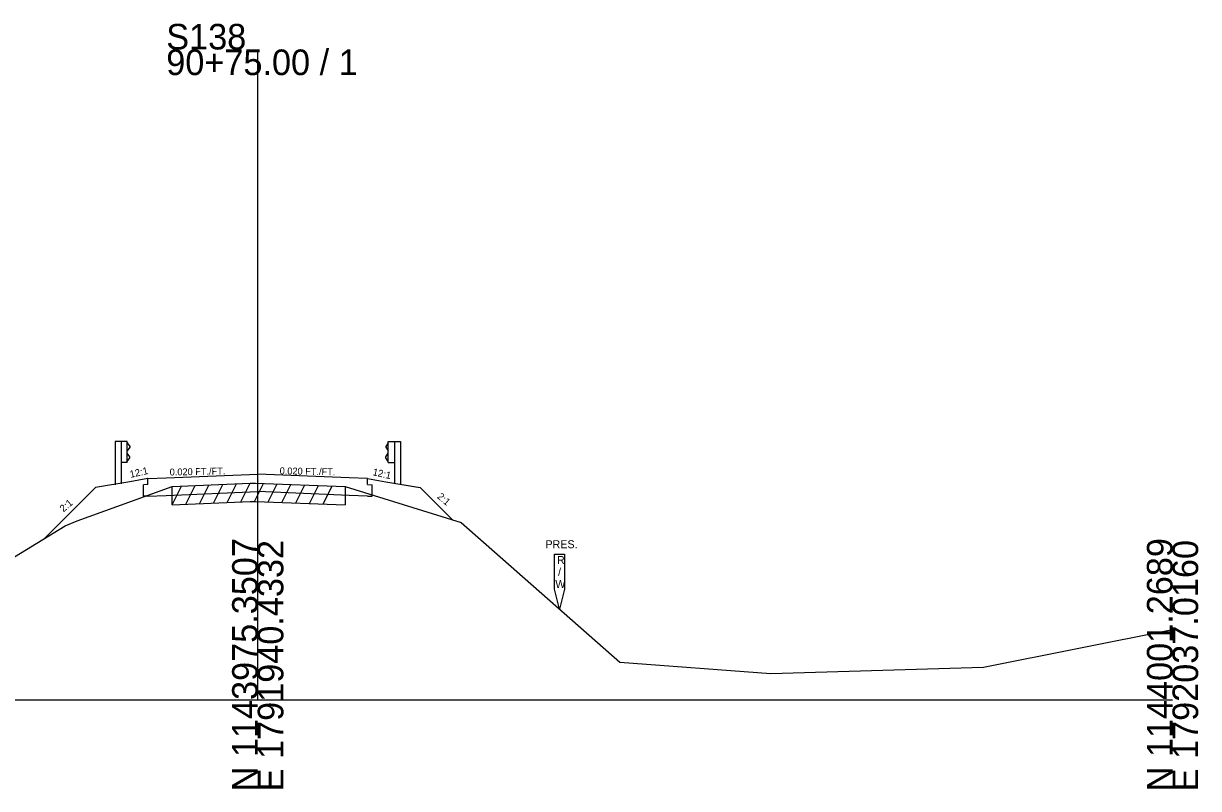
# Model space of a CAD drawing. Extents: x -26 to 1203, y -10 to 19606.
# Drawn here: x 1074.4 to 1202.8, y 1490.3 to 1574 of the extents above; entities that cross this region are included whole.
import ezdxf

# ---------------------------------------------------------------- set-up
doc = ezdxf.new("R2010")
doc.units = 0
for name, color, linetype in [('RD_EX_Driveway', 7, 'Continuous'), ('RD_GPK_XS_Cell', 7, 'Continuous'), ('RD_XS_Base', 7, 'Continuous'), ('RD_XS_EarthShd', 7, 'Continuous'), ('RD_XS_ExGround', 7, 'Continuous'), ('RD_XS_ExPaveRet', 7, 'Continuous'), ('RD_XS_ExRW', 7, 'Continuous'), ('RD_XS_GR', 7, 'Continuous'), ('RD_XS_Pave', 7, 'Continuous'), ('RD_XS_TX_Slope', 7, 'Continuous')]:
    doc.layers.add(name, color=color, linetype=linetype)

msp = doc.modelspace()

# ---------------------------------------------------------------- linework, layer by layer
at = {"layer": 'RD_GPK_XS_Cell'}
for p, q in [((1100, 1500), (1100, 1571.12)), ((1000, 1500), (1100, 1500)), ((1100, 1500), (1200, 1500))]:
    msp.add_line(p, q, dxfattribs=at)
at = {"layer": 'RD_XS_Base'}
for p, q in [((1088, 1523.55), (1087.5, 1523.53)), ((1087.5, 1522.26), (1087.5, 1523.53)), ((1088, 1523.55), (1088, 1524.19)), ((1112, 1523.55), (1112, 1524.19)), ((1112, 1523.55), (1112.5, 1523.53)), ((1112.5, 1522.26), (1112.5, 1523.53)), ((1088, 1522.28), (1087.5, 1522.26)), ((1088, 1522.28), (1090, 1522.36)), ((1090, 1522.36), (1100, 1522.78)), ((1110, 1522.36), (1100, 1522.78)), ((1112, 1522.28), (1110, 1522.36)), ((1112, 1522.28), (1112.5, 1522.26))]:
    msp.add_line(p, q, dxfattribs=at)
at = {"layer": 'RD_XS_EarthShd'}
for p, q in [((1086, 1523.85), (1082.25, 1523.23)), ((1086, 1523.85), (1082.5, 1523.27)), ((1088, 1524.19), (1086, 1523.85)), ((1112, 1524.19), (1114, 1523.85)), ((1114, 1523.85), (1117.5, 1523.27)), ((1114, 1523.85), (1117.75, 1523.23)), ((1076.68, 1517.66), (1082.25, 1523.23)), ((1121.29, 1519.68), (1117.75, 1523.23))]:
    msp.add_line(p, q, dxfattribs=at)
at = {"layer": 'RD_XS_ExGround'}
msp.add_lwpolyline([(1002.75, 1505.25), (1007.95, 1506.42), (1056.86, 1508.01), (1059.61, 1508.04), (1060.86, 1508.04), (1063.13, 1509.37), (1078.95, 1519.04), (1080.27, 1519.57), (1090.65, 1523.32), (1099.19, 1523.68), (1099.74, 1523.71), (1109.57, 1523.32), (1122.23, 1519.39), (1139.6, 1504.14), (1156.1, 1502.87), (1179.34, 1503.58), (1200, 1507.71)], dxfattribs=at)
at = {"layer": 'RD_XS_ExPaveRet'}
for p, q in [((1092.15, 1521.39), (1093.17, 1523.43)), ((1093.65, 1521.45), (1094.67, 1523.49)), ((1095.15, 1521.51), (1096.17, 1523.55)), ((1096.65, 1521.57), (1097.67, 1523.62)), ((1098.15, 1521.64), (1099.17, 1523.68)), ((1099.65, 1521.7), (1100.63, 1523.67)), ((1101.15, 1521.65), (1102.13, 1523.61)), ((1102.65, 1521.59), (1103.63, 1523.55)), ((1104.15, 1521.53), (1105.13, 1523.5)), ((1105.65, 1521.48), (1106.63, 1523.44)), ((1107.15, 1521.42), (1108.13, 1523.38)), ((1090.65, 1521.32), (1091.67, 1523.37)), ((1090.65, 1521.32), (1090.65, 1523.32)), ((1109.57, 1523.32), (1109.57, 1521.32)), ((1090.65, 1521.32), (1099.19, 1521.68)), ((1099.19, 1521.68), (1099.74, 1521.71)), ((1099.74, 1521.71), (1109.57, 1521.32))]:
    msp.add_line(p, q, dxfattribs=at)
at = {"layer": 'RD_XS_ExRW'}
msp.add_lwpolyline([(1132.45, 1515.95), (1133.55, 1515.95), (1133.55, 1512.12), (1133, 1509.93), (1132.45, 1512.12)], close=True, dxfattribs=at)
at = {"layer": 'RD_XS_GR'}
for p, q in [((1084.4, 1528.27), (1084.4, 1523.5)), ((1085.06, 1528.27), (1084.4, 1528.27)), ((1085.06, 1528.27), (1085.06, 1523.61)), ((1085.73, 1528.27), (1085.06, 1528.27)), ((1085.73, 1525.94), (1085.73, 1528.27)), ((1085.73, 1528.12), (1086, 1527.72)), ((1086, 1527.62), (1085.73, 1527.22)), ((1086, 1527.72), (1086, 1527.62)), ((1114.27, 1528.12), (1114, 1527.72)), ((1114, 1527.72), (1114, 1527.62)), ((1114, 1527.62), (1114.27, 1527.22)), ((1114.27, 1525.94), (1114.27, 1528.27)), ((1114.27, 1528.27), (1114.94, 1528.27)), ((1114.94, 1528.27), (1114.94, 1523.61)), ((1114.94, 1528.27), (1115.6, 1528.27)), ((1115.6, 1528.27), (1115.6, 1523.5)), ((1086, 1526.58), (1085.73, 1526.98)), ((1085.73, 1526.08), (1086, 1526.48)), ((1086, 1526.48), (1086, 1526.58)), ((1114, 1526.58), (1114.27, 1526.98)), ((1114, 1526.48), (1114, 1526.58)), ((1114.27, 1526.08), (1114, 1526.48)), ((1085.73, 1525.94), (1085.06, 1525.94)), ((1114.27, 1525.94), (1114.94, 1525.94))]:
    msp.add_line(p, q, dxfattribs=at)
at = {"layer": 'RD_XS_Pave'}
for p, q in [((1090, 1524.27), (1100, 1524.69)), ((1110, 1524.27), (1100, 1524.69)), ((1088, 1524.19), (1090, 1524.27)), ((1112, 1524.19), (1110, 1524.27))]:
    msp.add_line(p, q, dxfattribs=at)

# ---------------------------------------------------------------- texts
at = {"layer": 'RD_EX_Driveway'}
msp.add_text('545.85', height=0.0975, rotation=90, dxfattribs=at).set_placement((1100.1, 1523.7))
at = {"layer": 'RD_GPK_XS_Cell'}
for s, p in [('S138', (1090, 1571.12)), ('90+75.00 / 1', (1090, 1568.32))]:
    msp.add_text(s, height=2.8, dxfattribs=at).set_placement(p)
for s, p in [('N 1143975.3507', (1100, 1490)), ('E 1791940.4332', (1102.8, 1490)), ('N 1144001.2689', (1200, 1490)), ('E 1792037.0160', (1202.8, 1490))]:
    msp.add_text(s, height=2.8, rotation=90, dxfattribs=at).set_placement(p)
at = {"layer": 'RD_XS_ExRW'}
for s, p in [('PRES.', (1131.45, 1516.58)), ('R', (1132.71, 1514.86)), ('/', (1132.83, 1513.55)), ('W', (1132.53, 1512.23))]:
    msp.add_text(s, height=0.875, dxfattribs=at).set_placement(p)
at = {"layer": 'RD_XS_TX_Slope'}
for s, height, rotation, p in [('12:1', 0.778, 12.7511, (1086.1, 1524.27)), ('0.020 FT./FT.', 0.7518, 1.1916, (1090.38, 1524.53)), ('0.020 FT./FT.', 0.7518, 358.8084, (1102.39, 1524.68)), ('12:1', 0.778, 347.2489, (1112.51, 1524.58)), ('2:1', 0.778, 319.3411, (1119.55, 1522.13)), ('2:1', 0.778, 40.6589, (1078.76, 1520.49))]:
    msp.add_text(s, height=height, rotation=rotation, dxfattribs=at).set_placement(p)

doc.saveas('drawing.dxf')
